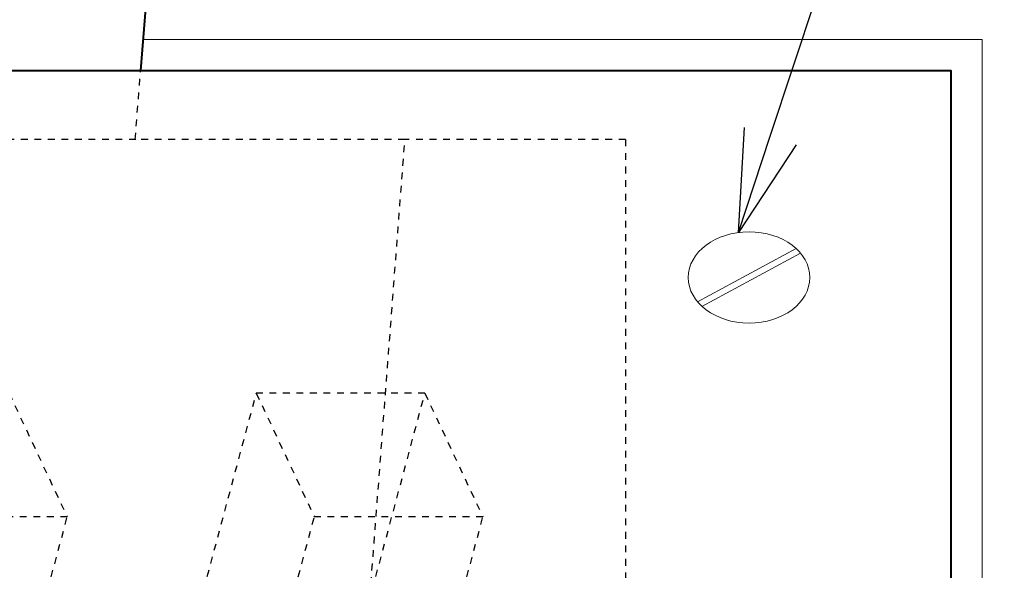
# Model space of a CAD drawing. Header units: metres. Extents: x -138 to 797, y -50 to 519.
# Tile 290 of 327: x 116.13 to 130.7, y 439.52 to 447.66. Entities that reach past the tile are written whole.
import ezdxf
from ezdxf import colors
from ezdxf.entities.mleader import LeaderData, LeaderLine
from ezdxf.math import Vec2, Vec3

# ---------------------------------------------------------------- set-up
doc = ezdxf.new("R2010")
doc.units = ezdxf.units.M
doc.header["$MEASUREMENT"] = 0
doc.linetypes.add('Wisdot2', pattern=[0.125, 0.0625, -0.0625])
for name, color, linetype, lineweight in [('B_ANNO_DIM', 7, 'Continuous', 18), ('B_DETAIL', 7, 'Continuous', 18), ('B_DETAIL_HIDDEN', 7, 'Wisdot2', 25), ('B_DETAIL_OBJ', 7, 'Continuous', 40)]:
    doc.layers.add(name, color=color, linetype=linetype, lineweight=lineweight)
doc.styles.get("Standard").update_dxf_attribs({"font": 'calibri.ttf'})

# ---------------------------------------------------------------- blocks, each defined once
blk = doc.blocks.new('_Open30')
at = {"color": 0, "linetype": 'ByBlock', "lineweight": -2}
for p, q in [((-1, 0.2679), (0, 0)), ((0, 0), (-1, -0.2679)), ((0, 0), (-1, 0))]:
    blk.add_line(p, q, dxfattribs=at)
blk = doc.blocks.new('screw head - slope face')
at = {"layer": 'B_DETAIL'}
for p, q in [((-0.762, -0.361), (0.699, 0.427)), ((-0.699, -0.427), (0.762, 0.361))]:
    blk.add_line(p, q, dxfattribs=at)
blk.add_ellipse((0, 0), major_axis=(0.9, 0), ratio=0.75, dxfattribs=at)
blk = doc.blocks.new('*U1773')
at = {"layer": 'B_DETAIL', "flags": 128}
blk.add_lwpolyline([(230.7844, 180.5334), (243.198, 180.5334), (243.198, 166.3023)], dxfattribs=at)
at = {"layer": 'B_DETAIL_HIDDEN'}
for p, q in [((230.6678, 179.0523), (230.7482, 180.0734)), ((230.6773, 179.0523), (227.0109, 179.0523)), ((234.6582, 179.0523), (230.6678, 179.0523)), ((233.6839, 166.3023), (234.6582, 179.0523)), ((228.8035, 175.3023), (229.6621, 173.4742)), ((230.5441, 168.1508), (232.4603, 175.3023)), ((234.9543, 175.3023), (232.4603, 175.3023)), ((232.4603, 175.3023), (233.3189, 173.4742)), ((233.0381, 168.1508), (234.9543, 175.3023)), ((234.9543, 175.3023), (235.8129, 173.4742)), ((229.6621, 173.4742), (227.1681, 173.4742)), ((227.5615, 165.6345), (229.6621, 173.4742)), ((231.2183, 165.6345), (233.3189, 173.4742)), ((235.8129, 173.4742), (233.3189, 173.4742)), ((233.7123, 165.6345), (235.8129, 173.4742))]:
    blk.add_line(p, q, dxfattribs=at)
at = {"layer": 'B_DETAIL_HIDDEN', "ltscale": 0.5}
for q in [(234.6582, 179.0523), (237.9236, 166.6783)]:
    blk.add_line((237.9236, 179.0523), q, dxfattribs=at)
at = {"layer": 'B_DETAIL_OBJ', "flags": 128}
blk.add_lwpolyline([(230.8449, 181.3023), (230.7482, 180.0734)], dxfattribs=at)
blk.add_lwpolyline([(206.7359, 180.0734), (242.7359, 180.0734), (242.7359, 166.6783), (206.7359, 166.6783)], close=True, dxfattribs=at)
at = {"color": 7, "linetype": 'Continuous', "lineweight": 18}
blk.add_blockref('screw head - slope face', (239.7505, 177.014), dxfattribs=at)
at = {"layer": 'B_ANNO_DIM'}
ml = blk.add_multileader_mtext('Standard', dxfattribs=at)
ml.set_content('', color=256)
ml.set_leader_properties()
ml.set_arrow_properties(name='OPEN30')
ml.build(insert=Vec2(0, 0))
ml.multileader.update_dxf_attribs({"text_right_attachment_type": 3, "dogleg_length": 0.0625, "arrow_head_size": 1.5, "scale": 24})
ctx = ml.context
ctx.base_point, ctx.scale, ctx.char_height, ctx.arrow_head_size, ctx.landing_gap_size, ctx.plane_origin, ctx.plane_x_axis, ctx.plane_y_axis = Vec3(243.0508, 188.1061), 24, 1.5, 1.5, 0.75, Vec3(241.0114, 181.9576), Vec3(-0.3148326, -0.9491472), Vec3(0.9491472, -0.3148326)
ctx.right_attachment = 3
notes = []
notes.append((ctx, [(0, (1, 1, 0), (242.1063, 185.2586), (0.3148326, 0.9491472), 1.5, [(0, [(239.5919, 177.6783), (242.1063, 185.2586), (242.1063, 185.2586)], 0, [])])]))
ctx.mtext.insert, ctx.mtext.text_direction, ctx.mtext.rotation, ctx.mtext.flow_direction = Vec3(243.5265, 187.1581), Vec3(-0.3148326, -0.9491472), 4.3921087, 5
for ctx, leaders in notes:
    for number, flags, end, landing, length, lines in leaders:
        leader = LeaderData()
        leader.index, (leader.has_last_leader_line, leader.has_dogleg_vector, leader.attachment_direction) = number, flags
        leader.last_leader_point, leader.dogleg_vector, leader.dogleg_length = Vec3(end), Vec3(landing), length
        for number, points, colour, breaks in lines:
            line = LeaderLine()
            line.index, line.vertices, line.color, line.breaks = number, Vec3.list(points), colors.encode_raw_color(colour), breaks
            leader.lines.append(line)
        ctx.leaders.append(leader)

msp = doc.modelspace()

# ---------------------------------------------------------------- block references
msp.add_blockref('*U1773', (-112.829, 266.839))

doc.saveas('drawing.dxf')
